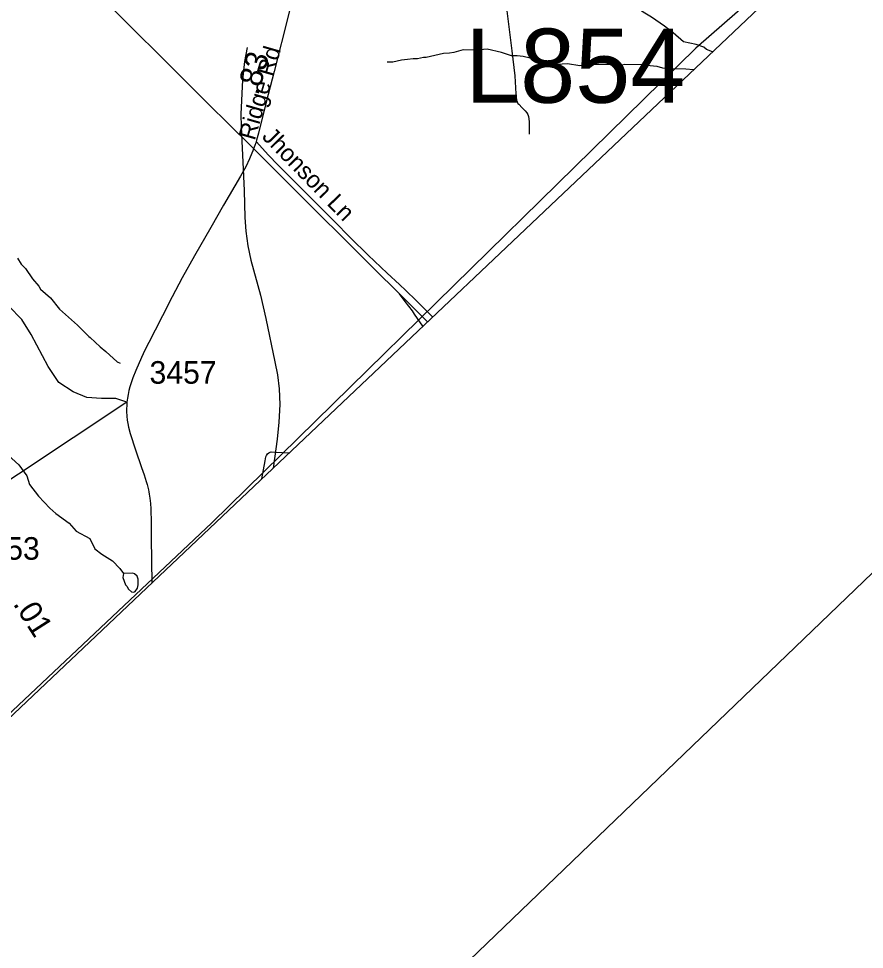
# Model space of a CAD drawing. Extents: x 1383679 to 1536984, y 460658 to 651027.
# Drawn here: x 1491967 to 1496652, y 490596 to 495750 of the extents above; entities that cross this region are included whole.
import ezdxf

# ---------------------------------------------------------------- set-up
doc = ezdxf.new("R2010")
doc.units = 0
for name, color, linetype in [('Default', 7, 'Continuous'), ('Exist Boundary Political City Limit New', 7, 'Continuous'), ('Exist Boundary Political CountyLine', 7, 'Continuous'), ('Exist Hydrographic Misc Water Feature', 7, 'Continuous'), ('Exist Railroad Mainline', 7, 'Continuous'), ('Exist Railroad Spur', 7, 'Continuous'), ('Exist Road Non-System Type 51', 7, 'Continuous'), ('Exist Road Non-System Type 51 Label', 7, 'Continuous'), ('Exist Road Primary Interstate Structure Cantilever Sign Number Label', 7, 'Continuous'), ('Exist Road Secondary Mileage Hundredths English Label', 7, 'Continuous'), ('Exist Road Secondary Type 51 Attributed', 7, 'Continuous'), ('Exist Road Secondary Type 51 Label', 7, 'Continuous'), ('Exist Road Secondary Type 51 Number Label', 7, 'Continuous'), ('Map Preparation Boundary City Limit Buffer Line', 7, 'Continuous'), ('Map Preparation Inset Cut Line', 7, 'Continuous')]:
    doc.layers.add(name, color=color, linetype=linetype)

msp = doc.modelspace()

# ---------------------------------------------------------------- linework, layer by layer
at = {"layer": 'Default'}
for points in [[(1493233.2, 495589.9), (1493219.1, 495512.3), (1493207.1, 495410.9), (1493198.1, 495220.9), (1493199.1, 495150.3), (1493217.2, 494798.2), (1493220.1, 494648.4), (1493225.2, 494573.7), (1493237.2, 494492.2), (1493254.2, 494412.4), (1493307.2, 494218.1), (1493337.1, 494089.1), (1493387.1, 493850.4), (1493401.1, 493776.9), (1493410.1, 493700.3), (1493413.1, 493614), (1493408.2, 493515.6), (1493399.1, 493421.9), (1493376.9, 493261.3)], [(1492566.8, 493626.9), (1489866.8, 491833.3), (1487995.4, 490595.7)]]:
    msp.add_lwpolyline(points, dxfattribs=at)
at = {"layer": 'Exist Boundary Political City Limit New'}
msp.add_lwpolyline([(1501771.2, 501277.8), (1499388.9, 499017.9), (1497201.8, 496938.9), (1496236.9, 496040.1), (1495718.4, 495586.4), (1493037.1, 492958.5), (1490958.1, 490999.4), (1489977.8, 490102.4), (1489857.2, 489993.5), (1489479.8, 490017), (1488857.6, 490215.4), (1487942, 490579.1), (1486887.9, 489837.5), (1486669.5, 489678.8), (1486456.1, 489523.8), (1486150.2, 489364.1), (1485825.6, 489257.4), (1485572.8, 489216.9), (1485320.8, 489271), (1484892.4, 489431.7), (1484555.8, 489497.8), (1484292, 489476.7)], dxfattribs=at)
at = {"layer": 'Exist Boundary Political CountyLine'}
msp.add_lwpolyline([(1483428.7, 484115.1), (1485391.5, 485884.3), (1486966.5, 487318.1), (1487724.7, 488019.6), (1488867.4, 489092.6), (1491171.1, 491172.7), (1497711.4, 497365.6), (1499296.7, 498829.1), (1501130.6, 500542.6)], dxfattribs=at)
at = {"layer": 'Exist Hydrographic Misc Water Feature'}
for points in [[(1495810.4, 495565.6), (1495778, 495579.6), (1495762.2, 495591.9), (1495720, 495607.5), (1495650.7, 495622.1), (1495593, 495671.8), (1495544.4, 495708.1), (1495473.3, 495757.5), (1495425.9, 495786.5), (1495362.8, 495835.7), (1495266.3, 495929.9), (1495130.5, 496032.3), (1495083.7, 496097.2), (1495040.6, 496138.1), (1495005.9, 496210.8), (1494976.4, 496339.3), (1494977.3, 496387.3), (1494984.5, 496450.7), (1494987.4, 496460)], [(1495705.9, 495466.6), (1495663.8, 495469.8), (1495575.9, 495471.6), (1495536, 495476.3), (1495504.1, 495484.9), (1495444.2, 495490.2), (1495428.2, 495494.5), (1495324.3, 495496.5), (1495308.3, 495492.8), (1495268.3, 495493.6), (1495140.3, 495496.2), (1495076.2, 495489.4), (1495006.7, 495499.8), (1494948.3, 495496), (1494904.4, 495500.8), (1494801, 495530.9), (1494761.1, 495539.6), (1494729.2, 495544.3), (1494697.2, 495544.9), (1494641.6, 495562), (1494561.6, 495581.3), (1494499.7, 495575.3), (1494429.8, 495578.2), (1494377.5, 495563.2), (1494353.5, 495559.7), (1494321.5, 495556.3), (1494225, 495534.2), (1494209, 495534.6), (1494176.9, 495527.2), (1494152.9, 495527.7), (1494120.8, 495524.3), (1494088.7, 495520.9), (1494040.5, 495509.9), (1494008.6, 495508.5)], [(1491961.7, 494423), (1491981.1, 494390.7), (1492004.7, 494366.2), (1492043.5, 494309.4), (1492078.8, 494268.7), (1492088.4, 494252.6), (1492143.5, 494203.5), (1492193.2, 494141), (1492292.7, 494052.5), (1492355.4, 493989.3), (1492363.4, 493985.1), (1492418.4, 493932), (1492450, 493907.4), (1492512.8, 493850.2), (1492528.7, 493841.9)], [(1491908.9, 493332.1), (1491967.6, 493279.3), (1492012.8, 493218.1), (1492027.9, 493169.8), (1492076.6, 493104.8), (1492139.3, 493039.6), (1492172.7, 493008.9), (1492247.8, 492955.5), (1492285.9, 492911), (1492362.1, 492871.2), (1492389.1, 492814.7), (1492428.4, 492783.9), (1492487.8, 492746.7), (1492527, 492706), (1492547.6, 492677.9)], [(1492547.6, 492677.9), (1492544.1, 492655.6), (1492559.2, 492615.3), (1492567.1, 492607.2), (1492574.8, 492591), (1492592.6, 492576.7), (1492604.5, 492574.4), (1492612.6, 492578.3), (1492624.9, 492596), (1492629.3, 492613.9), (1492629.9, 492645.9), (1492624.1, 492662), (1492608.5, 492676.3), (1492600.5, 492678.5), (1492547.6, 492677.9)]]:
    msp.add_lwpolyline(points, dxfattribs=at)
at = {"layer": 'Exist Railroad Mainline'}
for points in [[(1491957.9, 496331.4), (1492075, 496215.9), (1492092.7, 496198.5), (1492168.6, 496122.5), (1492261.4, 496030), (1492358.3, 495933.9), (1492438.8, 495854.2), (1492520.5, 495773.6), (1492629.4, 495664.5), (1492727.5, 495567.2), (1492878.1, 495417.5), (1493010.3, 495286.4), (1493140.3, 495156.8), (1493243.5, 495054.1), (1493301.2, 494997.7), (1493372.7, 494925.3), (1493576.1, 494723), (1493650.7, 494648.8), (1493740.1, 494559.9), (1493826.1, 494474.5), (1493932.4, 494368.8), (1494076.3, 494225.8)], [(1494076.3, 494225.8), (1494153.9, 494147.7), (1494231.4, 494070.5)]]:
    msp.add_lwpolyline(points, dxfattribs=at)
at = {"layer": 'Exist Railroad Spur'}
msp.add_lwpolyline([(1494206.4, 494046.8), (1494160.3, 494113.7), (1494148.9, 494132.1), (1494108.9, 494184.4), (1494076.3, 494225.8)], dxfattribs=at)
at = {"layer": 'Exist Road Non-System Type 51'}
for points in [[(1494567.9, 496638.6), (1494612.1, 496302.2), (1494638.3, 496076), (1494664.2, 495852.9), (1494698.8, 495572.3), (1494716.5, 495433.5), (1494721.6, 495334.2), (1494725.9, 495298.4), (1494728.8, 495288.8), (1494733, 495281), (1494738.4, 495276.4), (1494755.9, 495256.8), (1494773.6, 495239.9), (1494782.4, 495228.6), (1494787.3, 495219.6), (1494791.9, 495208.6), (1494794.2, 495195.9), (1494794.7, 495178.3), (1494795.5, 495110.1)], [(1493282.8, 495070.5), (1493351.4, 494994.1), (1493403.2, 494939.9), (1493504.4, 494839.7), (1493714.4, 494627.8), (1493804.7, 494536.8), (1493903.4, 494440.4), (1494007.7, 494340.3), (1494077.3, 494277.8), (1494111.9, 494244.5), (1494168.6, 494188.9), (1494259.5, 494098.3)], [(1492566.8, 493626.9), (1492505.1, 493646), (1492425.4, 493646), (1492345.7, 493652.1), (1492269.1, 493682.8), (1492189.4, 493734.9), (1492131.2, 493823.9), (1492036.2, 494001.7), (1491984.1, 494084.6), (1491913.6, 494158.2), (1491837, 494253.2), (1491738.9, 494342.2), (1491656.2, 494428.1), (1491594.9, 494507.8), (1491536.7, 494584.5)], [(1493313.5, 493201.3), (1493331.9, 493301.2), (1493337.1, 493323), (1493340, 493331.2), (1493345.6, 493339.5), (1493353, 493344.9), (1493359.8, 493349), (1493366.2, 493350.9), (1493391.3, 493349.8), (1493465.6, 493345.3)]]:
    msp.add_lwpolyline(points, dxfattribs=at)
at = {"layer": 'Exist Road Secondary Type 51 Attributed'}
for points in [[(1493700.6, 496675.9), (1493629, 496436.3), (1493577.2, 496238), (1493527.5, 496042), (1493461.7, 495770.7), (1493382.7, 495456.9), (1493338.1, 495288.4), (1493295.2, 495115.4), (1493284.8, 495077.6), (1493282.8, 495070.5), (1493280.5, 495062.5), (1493275.6, 495047.6), (1493268.6, 495029.6)], [(1493268.6, 495029.6), (1493264.2, 495017.4), (1493259.4, 495004.8), (1493246.7, 494973.8), (1493224.8, 494930.1), (1493195.7, 494876.9), (1493102.2, 494716.6), (1493031, 494593.5), (1492941.8, 494436.1), (1492873.4, 494314), (1492817.7, 494209.2), (1492763.1, 494104), (1492722.8, 494025.7), (1492688, 493956.2), (1492669.7, 493921.1), (1492657, 493894.3), (1492648.2, 493874.5), (1492615.4, 493801.3), (1492599.4, 493760.3), (1492583.5, 493710.4), (1492578.3, 493691.3), (1492574, 493669.4), (1492569.6, 493648), (1492566.8, 493626.9), (1492566.3, 493607.2), (1492565, 493589.9), (1492565.1, 493575.2), (1492565.9, 493548.5), (1492568.2, 493527.4), (1492571.1, 493508.6), (1492576.5, 493487.2), (1492584.5, 493453.3), (1492614.7, 493362.9), (1492647.5, 493264.4), (1492661.6, 493223), (1492673.1, 493187.6), (1492678.5, 493169.6), (1492682.4, 493155.1), (1492685.7, 493141.2), (1492688.2, 493129.5), (1492690.8, 493116.7), (1492693.6, 493094.8), (1492697.1, 493066), (1492697.5, 493062.3), (1492699.3, 493039.1), (1492700.1, 493017), (1492701.3, 492976.6), (1492702, 492872.7), (1492704.1, 492624.3)]]:
    msp.add_lwpolyline(points, dxfattribs=at)
at = {"layer": 'Map Preparation Boundary City Limit Buffer Line'}
msp.add_lwpolyline([(1501771.2, 501277.8), (1499388.9, 499017.9), (1497201.8, 496938.9), (1496236.9, 496040.1), (1495718.4, 495586.4), (1493037.1, 492958.5), (1490958.1, 490999.4), (1489977.8, 490102.4), (1489857.2, 489993.5), (1489479.8, 490017), (1488857.6, 490215.4), (1487942, 490579.1), (1486887.9, 489837.5), (1486669.5, 489678.8), (1486456.1, 489523.8), (1486150.2, 489364.1), (1485825.6, 489257.4), (1485572.8, 489216.9), (1485320.8, 489271), (1484892.4, 489431.7), (1484555.8, 489497.8), (1484292, 489476.7)], dxfattribs=at)
at = {"layer": 'Map Preparation Inset Cut Line'}
msp.add_lwpolyline([(1446195.4, 477316), (1480703, 477316), (1498974.3, 494868.2), (1521133.6, 516155.5), (1521133.6, 520758.2), (1458567.8, 520758.2), (1458567.8, 493672.2), (1446195.4, 493672.2), (1446195.4, 477316)], dxfattribs=at)

# ---------------------------------------------------------------- texts
at = {"layer": 'Exist Road Non-System Type 51 Label'}
msp.add_text('Jhonson Ln', height=95, rotation=314.2762, dxfattribs=at).set_placement((1493310.3, 495092.1))
at = {"layer": 'Exist Road Primary Interstate Structure Cantilever Sign Number Label'}
msp.add_text('L854', height=410.1, dxfattribs=at).set_placement((1494440.2, 495284.4))
at = {"layer": 'Exist Road Secondary Mileage Hundredths English Label'}
for s, rotation, p in [('.83', 74.1283, (1493293.2, 495321.4)), ('.01', 302.5531, (1491933.3, 492509.8))]:
    msp.add_text(s, height=125, rotation=rotation, dxfattribs=at).set_placement(p)
at = {"layer": 'Exist Road Secondary Type 51 Label'}
msp.add_text('Ridge Rd', height=95, rotation=73.9301, dxfattribs=at).set_placement((1493274.5, 495071.5))
at = {"layer": 'Exist Road Secondary Type 51 Number Label'}
for s, p in [('3457', (1492692, 493728.4)), ('3553', (1491712.1, 492753.8))]:
    msp.add_text(s, height=125, dxfattribs=at).set_placement(p)

doc.saveas('drawing.dxf')
